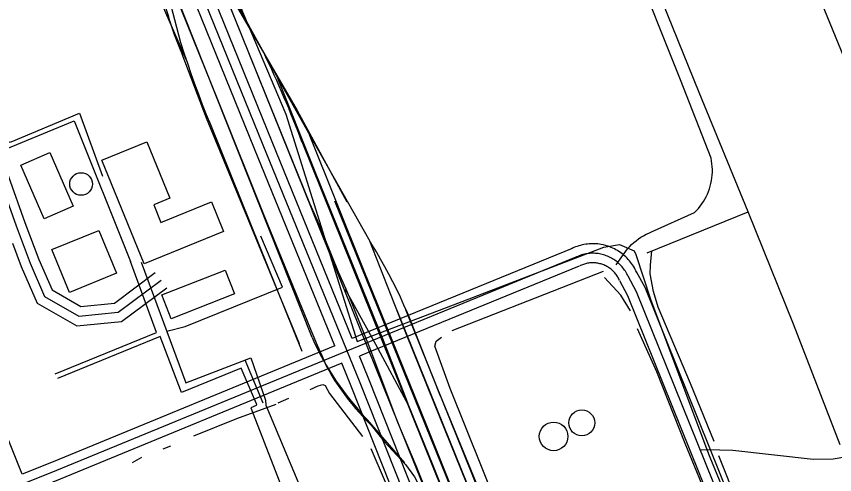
# Model space of a CAD drawing. Extents: x 3508733 to 3546731, y 546897 to 572481.
# Drawn here: x 3536584 to 3537874, y 567356 to 568079 of the extents above; entities that cross this region are included whole.
import ezdxf

# ---------------------------------------------------------------- set-up
doc = ezdxf.new("R2010")
doc.units = 0
for name, color, linetype in [('V-BLDG-OTLN', 7, 'Continuous'), ('V-DOMW-TANK', 7, 'Continuous'), ('V-DTCH-CNTR', 7, 'Continuous'), ('V-RAIL-TRAK', 7, 'Continuous'), ('V-ROAD-CNTR', 7, 'Continuous'), ('V-SITE-OTLN', 7, 'Continuous'), ('V-TOPO-SHOR', 7, 'Continuous'), ('V-UTIL-LINE', 7, 'Continuous')]:
    doc.layers.add(name, color=color, linetype=linetype)

msp = doc.modelspace()

# ---------------------------------------------------------------- linework, layer by layer
at = {"layer": 'V-BLDG-OTLN'}
for points in [[(3536910.4, 567739.3), (3536785.5, 567688.3), (3536718.7, 567852), (3536789.5, 567880.9), (3536825.8, 567792.1), (3536800.3, 567781.7), (3536811.7, 567753.6), (3536891.3, 567786.1)], [(3536627.4, 567759.4), (3536590.8, 567844), (3536636.7, 567863.9), (3536673.3, 567779.3)], [(3536741.6, 567673.5), (3536667.5, 567643.1), (3536639.7, 567710.8), (3536713.8, 567741.2)], [(3536927.6, 567641.1), (3536828, 567601.8), (3536813.2, 567639.4), (3536912.8, 567678.6)]]:
    msp.add_lwpolyline(points, close=True, dxfattribs=at)
at = {"layer": 'V-DOMW-TANK'}
for centre, radius in [((3536685.8, 567814.3), 17.8), ((3537475.3, 567437.6), 20.4), ((3537430.9, 567416.2), 22.6)]:
    msp.add_circle(centre, radius, dxfattribs=at)
at = {"layer": 'V-DTCH-CNTR'}
for points in [[(3537529.7, 567687), (3537547.4, 567711.9), (3537550.5, 567715.3), (3537553.8, 567718.7), (3537557.3, 567721.9), (3537560.9, 567724.9), (3537564.7, 567727.7), (3537568.6, 567730.3), (3537572.6, 567732.8), (3537576.7, 567735), (3537581, 567737), (3537585.3, 567738.9), (3537653.2, 567769.2), (3537656.3, 567772.4), (3537659.3, 567775.7), (3537662.1, 567779.2), (3537664.8, 567782.8), (3537667.2, 567786.5), (3537669.5, 567790.4), (3537671.6, 567794.3), (3537673.5, 567798.3), (3537675.1, 567802.5), (3537676.6, 567806.7), (3537677.9, 567810.9), (3537679, 567815.3), (3537679.9, 567819.6), (3537680.5, 567824.1), (3537681, 567828.5), (3537681.2, 567832.9), (3537681.2, 567837.4), (3537681, 567841.9), (3537680.5, 567846.3), (3537679.9, 567850.7), (3537679.1, 567855.1), (3537630.8, 567978.4), (3537553.7, 568172.4)], [(3537663.7, 567395), (3537672.7, 567395.7), (3537713.6, 567394.4), (3537840.3, 567380.1), (3537871.6, 567381), (3537893.4, 567384.5), (3537922.2, 567389.6)]]:
    msp.add_lwpolyline(points, dxfattribs=at)
at = {"layer": 'V-RAIL-TRAK'}
for points in [[(3536851.4, 568010.8), (3536801.4, 568126), (3536729.8, 568313), (3536651, 568494.6)], [(3536802.4, 568191.2), (3536842.8, 568037.5), (3536848, 568021), (3536851.4, 568010.8), (3536853.4, 568004.7), (3536859, 567988.4), (3536864.8, 567972.1), (3536870.8, 567955.9), (3536876.9, 567939.8), (3536883.3, 567923.8), (3536889.9, 567907.9), (3536953.2, 567751.7), (3537033.7, 567550.6)], [(3537103.8, 567648.7), (3537091.7, 567675.5), (3537080.9, 567702.7), (3537069.7, 567729.8), (3537058.4, 567756.8), (3537046.7, 567783.7), (3536923.6, 568087.5), (3536883.4, 568189)], [(3537252.4, 567479.9), (3537210.7, 567586.1), (3537205.7, 567598.6), (3537200.5, 567611.1), (3537195, 567623.4), (3537189.4, 567635.7), (3537183.6, 567647.9), (3537177.5, 567660), (3537171.3, 567672), (3537164.9, 567683.8), (3537158.2, 567695.6), (3537151.4, 567707.3), (3537144.4, 567718.8), (3537139.5, 567727.5), (3537044.7, 567894.4), (3536994, 567985.6), (3536953.1, 568059.3), (3536883.4, 568189)], [(3536833.2, 568116), (3536900.7, 567947.4), (3536975.1, 567762.3), (3537051.5, 567576.4), (3537058.3, 567560.1), (3537065.3, 567543.7), (3537072.5, 567527.5), (3537076.8, 567519.6), (3537081.4, 567511.8), (3537086.2, 567504.1), (3537091.1, 567496.5), (3537096.2, 567489.1), (3537101.5, 567481.8), (3537106.9, 567474.5), (3537112.6, 567467.5), (3537118.4, 567460.5), (3537124.3, 567453.7), (3537130.4, 567447), (3537136.7, 567440.5), (3537143.1, 567434.1)], [(3536994, 567985.6), (3537054.2, 567834.1), (3537163, 567565.6), (3537197.3, 567477.4), (3537202, 567465.2)], [(3537232.3, 567430.1), (3537175.1, 567570.8), (3537132.1, 567676.7), (3537046.1, 567892)], [(3537139.5, 567727.5), (3537197.3, 567580.3), (3537242.8, 567468)], [(3537102.4, 567648.2), (3537149.9, 567561.7), (3537202, 567465.2), (3537239.9, 567372), (3537299.7, 567222.6), (3537360.8, 567073.9), (3537505.7, 566716.8), (3537600.3, 566479.6), (3537606.9, 566463.2), (3537614.4, 566445), (3537706.1, 566222.1)], [(3537185.3, 567438.4), (3537140.9, 567556.1), (3537112.6, 567626.8), (3537103.8, 567648.7)], [(3537252.4, 567479.9), (3537348.1, 567246.8), (3537474.4, 566935.6), (3537601.3, 566623.8), (3537650.3, 566500), (3537659.6, 566475.3), (3537662.9, 566464.5), (3537686, 566387.7), (3537700.4, 566332.9), (3537708.9, 566298), (3537746.3, 566162.5), (3537754.2, 566139.2), (3537766.6, 566106.9), (3537807.3, 566005.6), (3537911.7, 565747.2)], [(3537242.8, 567468), (3537360.4, 567177.4), (3537412.2, 567049.7), (3537567.7, 566666.1), (3537636.1, 566494.2), (3537650, 566459.3), (3537700.4, 566332.9)], [(3537766.6, 566106.9), (3537730.5, 566178.3), (3537706.1, 566222.1), (3537669.6, 566287.5), (3537620.8, 566376), (3537606.1, 566403.5), (3537591.4, 566435.7), (3537578.4, 566470.7), (3537484.1, 566703.1), (3537398.3, 566914.2), (3537318.6, 567110.2), (3537251, 567278.6), (3537214.3, 567370), (3537185.3, 567438.4)], [(3537143.1, 567434.1), (3537163.1, 567409), (3537197.5, 567371.8), (3537211.6, 567352.5), (3537251, 567278.6)], [(3537766.6, 566106.9), (3537711.7, 566242.7), (3537627.9, 566450.4), (3537613.8, 566485.1), (3537543.4, 566658.6), (3537437.1, 566921.8), (3537338.1, 567165.8), (3537300, 567260.9), (3537232.3, 567430.1)]]:
    msp.add_lwpolyline(points, dxfattribs=at)
at = {"layer": 'V-ROAD-CNTR'}
for points in [[(3537480.1, 569014.7), (3537578.5, 568770.5), (3537775.5, 568290.2), (3537957.4, 567846)], [(3536674.4, 568706.4), (3536739.1, 568544.7), (3536877.2, 568202), (3537260.6, 567251.8)], [(3537541.8, 566465.2), (3537344.5, 566949.7), (3537125.7, 567500.9), (3536973, 567875.3), (3536799.1, 568304.5), (3536702.2, 568552)], [(3537113.5, 567570.7), (3536986.9, 567881), (3536813, 568310.1), (3536716.2, 568557.4)], [(3537085.7, 567559.3), (3536959.1, 567869.7), (3536785.1, 568299), (3536688.2, 568546.5)], [(3537050, 567572.2), (3536763.5, 568293.3)], [(3536911.5, 568128.8), (3537026.7, 567930.3), (3537105.1, 567786)], [(3537030.1, 567562.5), (3536883.6, 567918.2), (3536845.1, 568018.9)], [(3536341.5, 567985.7), (3536400.8, 568004.6), (3536444.2, 568010.2), (3536474.1, 567999.1), (3536515.4, 567943.8), (3536557.1, 567821), (3536583.3, 567748.2), (3536605.4, 567689.7), (3536628.4, 567637), (3536682.4, 567605.8), (3536744.1, 567612.1), (3536811.9, 567662.6)], [(3536488.3, 568005.2), (3536528.8, 567950.9), (3536571.3, 567825.9), (3536597.4, 567753.4), (3536619.3, 567695.3), (3536640.2, 567647.5), (3536685.7, 567621.2), (3536738.4, 567626.6), (3536802.9, 567674.7)], [(3537672.4, 566297.2), (3537525.9, 566660.1), (3537034.2, 567880.6)], [(3537908.6, 565747.2), (3537772.2, 566088.7), (3537680.7, 566316.7), (3537539.8, 566665.7), (3537085.7, 567787.2)], [(3536577.5, 567721.1), (3536591.5, 567684), (3536616.6, 567626.5), (3536679.1, 567590.4), (3536749.7, 567597.6), (3536820.9, 567650.6)], [(3537460, 567712.5), (3537127.2, 567576.4), (3537113.5, 567570.7)], [(3537561.9, 567675), (3537560.8, 567677.3), (3537559.6, 567679.7), (3537558.3, 567682.2), (3537556.9, 567684.5), (3537555.4, 567686.8), (3537553.8, 567689.1), (3537552.1, 567691.2), (3537550.4, 567693.4), (3537548.6, 567695.4), (3537546.7, 567697.4), (3537544.7, 567699.4), (3537542.7, 567701.2), (3537540.6, 567703), (3537538.5, 567704.7), (3537536.2, 567706.3), (3537534, 567707.8), (3537531.6, 567709.3), (3537529.2, 567710.7), (3537526.8, 567711.9), (3537524.4, 567713.1), (3537521.8, 567714.2), (3537519.3, 567715.3), (3537516.7, 567716.2), (3537514.1, 567717), (3537511.4, 567717.7), (3537508.8, 567718.4), (3537506.1, 567718.9), (3537503.4, 567719.3), (3537500.6, 567719.7), (3537497.9, 567719.9), (3537495.1, 567720), (3537492.4, 567720.1), (3537489.7, 567720), (3537486.9, 567719.8), (3537484.2, 567719.6), (3537481.5, 567719.2), (3537478.7, 567718.8), (3537476.1, 567718.2), (3537473.4, 567717.5), (3537470.8, 567716.8), (3537468.1, 567715.9), (3537465.6, 567715), (3537463, 567714), (3537460.6, 567712.9), (3537459.1, 567712.1)], [(3537465.7, 567698.7), (3537132.9, 567562.5), (3536647.2, 567362.5), (3536208, 567186.6), (3535766.6, 567003.7)], [(3537548.2, 567668.8), (3537547.3, 567670.8), (3537546.3, 567672.7), (3537545.3, 567674.7), (3537544.1, 567676.6), (3537542.9, 567678.4), (3537541.7, 567680.2), (3537540.3, 567682), (3537538.9, 567683.7), (3537537.5, 567685.3), (3537536, 567686.9), (3537534.4, 567688.5), (3537532.8, 567689.9), (3537531.1, 567691.4), (3537529.4, 567692.7), (3537527.6, 567694), (3537525.8, 567695.3), (3537523.9, 567696.4), (3537522, 567697.5), (3537520.1, 567698.6), (3537518.1, 567699.5), (3537516.1, 567700.4), (3537514, 567701.2), (3537511.9, 567701.9), (3537509.8, 567702.6), (3537507.7, 567703.2), (3537505.6, 567703.7), (3537503.4, 567704.1), (3537501.2, 567704.5), (3537499.1, 567704.7), (3537496.9, 567704.9), (3537494.7, 567705), (3537492.5, 567705.1), (3537490.3, 567705), (3537488.1, 567704.9), (3537485.9, 567704.7), (3537483.7, 567704.4), (3537481.5, 567704), (3537479.4, 567703.6), (3537477.2, 567703), (3537475.1, 567702.4), (3537473, 567701.8), (3537471, 567701), (3537468.9, 567700.2), (3537466.9, 567699.3), (3537465.7, 567698.7)], [(3536592.8, 567356.8), (3536462.3, 567683.3)], [(3537471.3, 567684.8), (3537138.6, 567548.6), (3537124.8, 567542.9)], [(3537534.6, 567662.5), (3537533.8, 567664.3), (3537533, 567665.8), (3537532.2, 567667.2), (3537531.4, 567668.6), (3537530.5, 567670), (3537529.5, 567671.4), (3537528.5, 567672.7), (3537527.5, 567674), (3537526.4, 567675.2), (3537525.3, 567676.4), (3537524.1, 567677.6), (3537522.9, 567678.7), (3537521.6, 567679.8), (3537520.3, 567680.8), (3537519, 567681.8), (3537517.6, 567682.7), (3537516.2, 567683.6), (3537514.8, 567684.4), (3537513.3, 567685.2), (3537511.8, 567685.9), (3537510.3, 567686.6), (3537508.7, 567687.2), (3537507.2, 567687.7), (3537505.6, 567688.2), (3537504, 567688.6), (3537502.4, 567689), (3537500.8, 567689.3), (3537499.1, 567689.6), (3537497.5, 567689.8), (3537495.9, 567690), (3537494.2, 567690), (3537492.5, 567690.1), (3537490.9, 567690), (3537489.2, 567689.9), (3537487.6, 567689.8), (3537485.9, 567689.5), (3537484.3, 567689.3), (3537482.7, 567688.9), (3537481.1, 567688.5), (3537479.5, 567688.1), (3537477.9, 567687.6), (3537476.4, 567687), (3537474.8, 567686.4), (3537473.3, 567685.7), (3537472.2, 567685.2)], [(3537953.3, 566709.3), (3537828.1, 567023), (3537575.1, 567651), (3537561.4, 567676)], [(3537925.4, 566698.2), (3537800.3, 567011.9), (3537548, 567638.1), (3537535.1, 567661.6)], [(3537939.3, 566703.7), (3537814.2, 567017.5), (3537561.5, 567644.5), (3537548.2, 567668.8)], [(3537672.9, 566405.9), (3537179.4, 567626.5)], [(3537649.6, 566497.3), (3537198.1, 567615.7)], [(3537085.7, 567559.3), (3536641.6, 567376.4), (3536592.8, 567356.8)], [(3537550, 566484.7), (3537358.4, 566955.3), (3537139.6, 567506.5), (3537124.8, 567542.9)], [(3537097, 567531.5), (3536652.9, 567348.6), (3536603.9, 567328.9)], [(3537522.2, 566473.4), (3537330.5, 566944.1), (3537111.8, 567495.3), (3537097, 567531.5)], [(3537196.2, 567374.5), (3537137.5, 567442.3)]]:
    msp.add_lwpolyline(points, dxfattribs=at)
for centre, radius, start, end in [((3537321.1, 568226), 519.1, 188.7824, 203.5132), ((3535470.6, 567294.4), 1669.8, 20.5516, 25.7755), ((3537470.4, 567761.2), 461, 204.2128, 223.7708)]:
    msp.add_arc(centre, radius, start, end, dxfattribs=at)
at = {"layer": 'V-SITE-OTLN'}
msp.add_lwpolyline([(3536918.8, 568137.4), (3537008.7, 567924.2), (3537069.7, 567729.8), (3537121.1, 567565.7), (3537273.3, 567623.7), (3537509.9, 567714.8), (3537534.8, 567718.7), (3537558.1, 567708.8), (3537560.8, 567703.2), (3537583.5, 567632.7), (3537672.7, 567395.7), (3537677.2, 567383.7), (3537862.4, 566933.8), (3537999.1, 566580.9)], dxfattribs=at)
at = {"layer": 'V-TOPO-SHOR'}
for p, q in [((3537578.5, 567705.8), (3537737.5, 567770.2)), ((3537271.2, 567583.5), (3537509.4, 567677.1)), ((3536996.6, 567469.2), (3537013.3, 567476.6)), ((3536815.3, 567396.8), (3536827.1, 567401.4)), ((3537142.6, 567397.3), (3537165.5, 567344.7)), ((3536766.9, 567375.2), (3536781.4, 567383.3))]:
    msp.add_line(p, q, dxfattribs=at)
for points in [[(3537882.8, 567402.8), (3537809.2, 567593.3), (3537737.5, 567770.2), (3537660.4, 567958.8), (3537594.4, 568122.8), (3537525.7, 568287.5), (3537453.6, 568471), (3537371.1, 568669.8), (3537295.6, 568860.1), (3537271.9, 568932.1), (3537265.9, 568948.9)], [(3537683.8, 567408.1), (3537646.9, 567499.5), (3537595.9, 567619.9), (3537588.6, 567644.8), (3537583.3, 567672.4), (3537583.5, 567686.2), (3537585.6, 567708.7)], [(3537552.4, 567614.2), (3537536.8, 567639.2), (3537510.9, 567667)], [(3537679.9, 567304.1), (3537638.3, 567405.2), (3537593.4, 567518), (3537563.1, 567585.8)], [(3537379.7, 567212.8), (3537344.1, 567302.1), (3537267.7, 567491.7), (3537243.6, 567558.8), (3537245.7, 567566.4), (3537254.1, 567572.5)], [(3537047.2, 567490), (3537059.6, 567496.1), (3537067.2, 567498), (3537070.7, 567496.6), (3537077.4, 567484.1), (3537129.7, 567416)], [(3536863.8, 567416.9), (3536931.6, 567444.4), (3536993.2, 567467.2)], [(3537691, 567386.3), (3537721.1, 567310.9), (3537774.1, 567178.7), (3537822.4, 567057.6)]]:
    msp.add_lwpolyline(points, dxfattribs=at)
at = {"layer": 'V-UTIL-LINE'}
for p, q in [((3536675.1, 567913.7), (3536764, 567691.9)), ((3536972.8, 567468.6), (3536944.6, 567536.5))]:
    msp.add_line(p, q, dxfattribs=at)
for points in [[(3536480.6, 568087.7), (3536490.5, 568053.6), (3536506.9, 568044.9), (3536512.2, 568026.5), (3536513.3, 568014.8), (3536571.9, 567880.4), (3536575.8, 567880.7), (3536683.2, 567925.8), (3536719.7, 567826.7)], [(3536544.1, 567878.3), (3536550.9, 567862.9), (3536675.1, 567913.7)], [(3536821, 567582.2), (3536850, 567589.8), (3537003.5, 567651.4), (3536969.2, 567732.1)], [(3536645.2, 567514.8), (3536804.7, 567580.3), (3536764, 567691.9)], [(3536780.8, 567691), (3536851.1, 567500.6), (3536953.4, 567539.9), (3536976.8, 567473.3)], [(3536962.5, 567467.6), (3536938.2, 567524), (3536844.2, 567485.5), (3536810.4, 567573.7), (3536648.5, 567507.5)], [(3536962.5, 567467.6), (3536961.8, 567464.9), (3536953.5, 567461.5), (3537051.3, 567209.6), (3536988.4, 567189.6)], [(3536976.8, 567473.3), (3536977.4, 567465.7), (3537041.2, 567312.7), (3537047.4, 567315.4), (3537053.5, 567300.9), (3537047.9, 567298.9), (3537079.5, 567226.2), (3537098.9, 567232.8)]]:
    msp.add_lwpolyline(points, dxfattribs=at)

doc.saveas('drawing.dxf')
